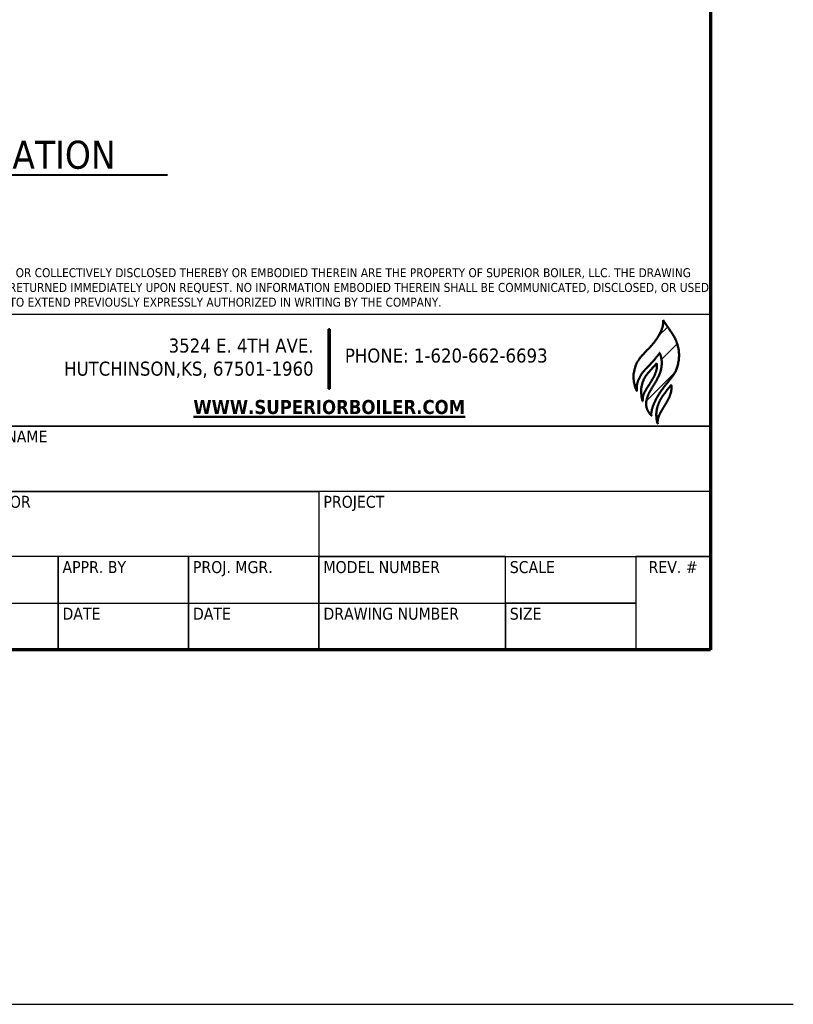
# Model space of a CAD drawing. Header units: inches. Extents: x 36 to 1719, y -84 to 1122.
# Tile 442 of 550: x 1470 to 1719, y -84 to 233. Entities that reach past the tile are written whole.
import ezdxf
from ezdxf.enums import TextEntityAlignment as Align

# ---------------------------------------------------------------- set-up
doc = ezdxf.new("R2010")
doc.units = ezdxf.units.IN
doc.header["$LTSCALE"] = 48
doc.header["$MEASUREMENT"] = 0
for name, color, linetype, lineweight in [('Border (ANSI)', 7, 'Continuous', 70), ('Hatch (ANSI)', 7, 'Continuous', 18), ('Layer 1', 7, 'Continuous', 25), ('Sketch Geometry (ANSI)', 7, 'Continuous', 25), ('Symbol (ANSI)', 7, 'Continuous', 25), ('Title (ANSI)', 7, 'Continuous', 50)]:
    doc.layers.add(name, color=color, linetype=linetype, lineweight=lineweight)
doc.styles.add('Label Text (ANSI)', font='tahomabd.ttf')
doc.styles.add('Note Text (ANSI)', font='tahoma.ttf')
doc.styles.get("Standard").update_dxf_attribs({"font": 'arial.ttf'})
doc.styles.add('Text Style40', font='tahoma.ttf')

# ---------------------------------------------------------------- blocks, each defined once
blk = doc.blocks.new('Borders SUPERIOR BORDER')
at = {"layer": 'Border (ANSI)'}
for p, q in [((35.25, 23.375), (35.25, 0.625)), ((35.25, 0.625), (0.75, 0.625))]:
    blk.add_line(p, q, dxfattribs=at)
blk = doc.blocks.new('Title Blocks SB TITLE-KS')
at = {"layer": 'Hatch (ANSI)'}
h = blk.add_hatch(dxfattribs=at)
h.set_pattern_fill('ANSI31', color=256, style=0)
edge = h.paths.add_edge_path()
edge.add_spline(control_points=[(54.2173, 4.6076), (54.2316, 4.5851), (54.2997, 4.4896), (54.3068, 4.4696), (54.3315, 4.3759), (54.3115, 4.2785), (54.2858, 4.2368), (54.2527, 4.1972), (54.2153, 4.1504), (54.1819, 4.1029), (54.1474, 4.0405), (54.1348, 3.9894), (54.1383, 3.9666)], knot_values=[0, 0, 0, 0, 0, 0.223328, 0.312076, 0.397557, 0.4854, 0.571518, 0.648725, 0.72663, 0.806969, 1, 1, 1, 1, 1], degree=4, periodic=0)
edge.add_spline(control_points=[(54.1383, 3.9666), (54.1313, 3.9752), (54.1253, 3.9822), (54.1043, 4.0131), (54.1001, 4.0586), (54.1165, 4.1126), (54.1407, 4.15), (54.1702, 4.1987), (54.1968, 4.2486), (54.2119, 4.3094), (54.2077, 4.3519), (54.1978, 4.3793), (54.1941, 4.3879)], knot_values=[0, 0, 0, 0, 0, 0.15114, 0.231086, 0.321487, 0.41918, 0.522073, 0.624121, 0.7241, 0.817328, 1, 1, 1, 1, 1], degree=4, periodic=0)
edge.add_spline(control_points=[(54.1941, 4.3879), (54.1925, 4.3856), (54.1905, 4.3826), (54.1903, 4.3822), (54.1773, 4.3651), (54.1797, 4.3686), (54.1434, 4.3244), (54.1255, 4.3062), (54.1025, 4.282), (54.0812, 4.2597), (54.0515, 4.2148), (54.0383, 4.1752), (54.0394, 4.1463), (54.0409, 4.1305)], knot_values=[0, 0, 0, 0, 0, 0.084189, 0.123518, 0.183255, 0.262966, 0.351281, 0.453216, 0.555026, 0.656205, 0.758757, 1, 1, 1, 1, 1], degree=4, periodic=0)
edge.add_spline(control_points=[(54.0409, 4.1305), (54.035, 4.1465), (54.0253, 4.1623), (54.0178, 4.2133), (54.0167, 4.2437), (54.0337, 4.3192), (54.069, 4.365), (54.1004, 4.3974), (54.1827, 4.4787), (54.2138, 4.5533), (54.2173, 4.5707), (54.2173, 4.6076)], knot_values=[0, 0, 0, 0, 0, 0.174503, 0.256986, 0.347347, 0.441708, 0.54982, 0.659603, 0.764027, 1, 1, 1, 1, 1], degree=4, periodic=0)
h = blk.add_hatch(dxfattribs=at)
h.set_pattern_fill('ANSI31', color=256, style=0)
h.paths.add_polyline_path([(51.9829, 4.5475), (51.9829, 4.1475), (51.9729, 4.1475), (51.9729, 4.5475)])
h = blk.add_hatch(dxfattribs=at)
h.set_pattern_fill('ANSI31', color=256, style=0)
edge = h.paths.add_edge_path()
edge.add_spline(control_points=[(54.0803, 4.064), (54.0791, 4.0722), (54.0795, 4.0991), (54.0911, 4.1219), (54.1075, 4.1516), (54.124, 4.1755), (54.1422, 4.2049), (54.1668, 4.2473), (54.1765, 4.2839), (54.1762, 4.303), (54.1732, 4.3182)], knot_values=[0, 0, 0, 0, 0, 0.223391, 0.320399, 0.421522, 0.529587, 0.642294, 0.753344, 1, 1, 1, 1, 1], degree=4, periodic=0)
edge.add_spline(control_points=[(54.1732, 4.3182), (54.1617, 4.3055), (54.1523, 4.2956), (54.1358, 4.2752), (54.0993, 4.2352), (54.0831, 4.2047), (54.0652, 4.1445), (54.0708, 4.1121), (54.0733, 4.0778), (54.0803, 4.064)], knot_values=[0, 0, 0, 0, 0, 0.237455, 0.346725, 0.468881, 0.595268, 0.718537, 1, 1, 1, 1, 1], degree=4, periodic=0)
h = blk.add_hatch(dxfattribs=at)
h.set_pattern_fill('ANSI31', color=256, style=0)
edge = h.paths.add_edge_path()
edge.add_spline(control_points=[(54.1811, 3.9129), (54.1797, 3.9203), (54.1796, 3.9385), (54.1845, 3.9546), (54.195, 3.9806), (54.2157, 4.0167), (54.2329, 4.0428), (54.2534, 4.0796), (54.2674, 4.1093), (54.2775, 4.154), (54.2718, 4.1683), (54.2713, 4.174)], knot_values=[0, 0, 0, 0, 0, 0.182396, 0.269345, 0.36604, 0.473614, 0.586097, 0.697821, 0.802203, 1, 1, 1, 1, 1], degree=4, periodic=0)
edge.add_spline(control_points=[(54.2713, 4.174), (54.2658, 4.1674), (54.2526, 4.1509), (54.2419, 4.137), (54.2198, 4.1069), (54.2098, 4.0939), (54.189, 4.0586), (54.1742, 4.0158), (54.167, 3.9727), (54.1737, 3.9324), (54.1811, 3.9129)], knot_values=[0, 0, 0, 0, 0, 0.204279, 0.290863, 0.384671, 0.48539, 0.591258, 0.706982, 1, 1, 1, 1, 1], degree=4, periodic=0)
at = {"layer": 'Layer 1', "lineweight": 5}
blk.add_open_spline([(54.1136, 4.25), (54.1534, 4.2966), (54.173, 4.3181), (54.1731, 4.318)], degree=3, dxfattribs=at)
at = {"layer": 'Title (ANSI)', "lineweight": 25}
for p, q in [((47.7839, 4.6475), (54.5339, 4.6475)), ((47.7839, 4.6475), (54.5339, 4.6475)), ((54.5339, 4.6475), (54.5339, 2.3975)), ((54.5339, 4.6475), (54.5339, 3.8975)), ((54.5339, 3.8975), (47.7839, 3.8975)), ((49.2839, 3.8975), (54.5339, 3.8975)), ((54.5339, 3.8975), (54.5339, 3.46)), ((54.5339, 3.46), (49.2839, 3.46)), ((49.2839, 3.46), (51.9089, 3.46)), ((51.9089, 3.46), (51.9089, 3.0225)), ((54.5339, 3.46), (51.9089, 3.46)), ((51.9089, 3.46), (51.9089, 3.0225)), ((54.5339, 3.0225), (54.5339, 3.46)), ((51.9089, 3.0225), (49.2839, 3.0225)), ((50.1589, 3.0225), (49.2839, 3.0225)), ((50.1589, 2.71), (50.1589, 3.0225)), ((51.0339, 3.0225), (50.1589, 3.0225)), ((50.1589, 3.0225), (50.1589, 2.71)), ((51.0339, 2.71), (51.0339, 3.0225)), ((51.9089, 3.0225), (51.0339, 3.0225)), ((51.0339, 3.0225), (51.0339, 2.71)), ((51.9089, 3.0225), (54.5339, 3.0225)), ((51.9089, 2.71), (51.9089, 3.0225)), ((53.1589, 3.0225), (51.9089, 3.0225)), ((51.9089, 3.0225), (51.9089, 2.71)), ((53.1589, 2.71), (53.1589, 3.0225)), ((53.1589, 3.0225), (54.0339, 3.0225)), ((53.1589, 2.71), (53.1589, 3.0225)), ((54.5339, 3.0225), (54.0339, 3.0225)), ((54.0339, 3.0225), (54.0339, 2.3975)), ((54.0339, 3.0225), (54.0339, 2.71)), ((54.5339, 2.3975), (54.5339, 3.0225)), ((49.2839, 2.71), (50.1589, 2.71)), ((49.2839, 2.71), (50.1589, 2.71)), ((50.1589, 2.3975), (50.1589, 2.71)), ((50.1589, 2.71), (51.0339, 2.71)), ((50.1589, 2.71), (50.1589, 2.3975)), ((50.1589, 2.71), (51.0339, 2.71)), ((51.0339, 2.3975), (51.0339, 2.71)), ((51.0339, 2.71), (51.9089, 2.71)), ((51.0339, 2.71), (51.0339, 2.3975)), ((51.0339, 2.71), (51.9089, 2.71)), ((51.9089, 2.3975), (51.9089, 2.71)), ((51.9089, 2.71), (53.1589, 2.71)), ((51.9089, 2.71), (51.9089, 2.3975)), ((51.9089, 2.71), (53.1589, 2.71)), ((53.1589, 2.3975), (53.1589, 2.71)), ((53.1589, 2.71), (54.0339, 2.71)), ((53.1589, 2.71), (53.1589, 2.3975)), ((54.0339, 2.71), (53.1589, 2.71)), ((54.0339, 2.71), (54.0339, 2.3975)), ((54.5339, 2.3975), (47.7839, 2.3975)), ((50.1589, 2.3975), (49.2839, 2.3975)), ((51.0339, 2.3975), (50.1589, 2.3975)), ((51.9089, 2.3975), (51.0339, 2.3975)), ((53.1589, 2.3975), (51.9089, 2.3975)), ((54.0339, 2.3975), (53.1589, 2.3975)), ((54.0339, 2.3975), (54.5339, 2.3975))]:
    blk.add_line(p, q, dxfattribs=at)
at = {"layer": 'Title (ANSI)'}
for p, q in [((51.9729, 4.5475), (51.9829, 4.5475)), ((51.9729, 4.1475), (51.9729, 4.5475)), ((51.9829, 4.5475), (51.9829, 4.1475)), ((51.9829, 4.1475), (51.9729, 4.1475))]:
    blk.add_line(p, q, dxfattribs=at)
for points, knots in [([(54.2173, 4.6076), (54.2173, 4.5707), (54.2138, 4.5533), (54.1827, 4.4787), (54.1004, 4.3974), (54.069, 4.365), (54.0337, 4.3192), (54.0167, 4.2437), (54.0178, 4.2133), (54.0253, 4.1623), (54.035, 4.1465), (54.0409, 4.1305)], [0, 0, 0, 0, 0, 0.235973, 0.340397, 0.45018, 0.558292, 0.652653, 0.743014, 0.825497, 1, 1, 1, 1, 1]), ([(54.2173, 4.6076), (54.2316, 4.5851), (54.2997, 4.4896), (54.3068, 4.4696), (54.3315, 4.3759), (54.3115, 4.2785), (54.2858, 4.2368), (54.2527, 4.1972), (54.2153, 4.1504), (54.1819, 4.1029), (54.1474, 4.0405), (54.1348, 3.9894), (54.1383, 3.9666)], [0, 0, 0, 0, 0, 0.223328, 0.312076, 0.397557, 0.4854, 0.571518, 0.648725, 0.72663, 0.806969, 1, 1, 1, 1, 1]), ([(54.0409, 4.1305), (54.0394, 4.1463), (54.0383, 4.1752), (54.0515, 4.2148), (54.0812, 4.2597), (54.1025, 4.282), (54.1255, 4.3062), (54.1434, 4.3244), (54.1797, 4.3686), (54.1773, 4.3651), (54.1903, 4.3822), (54.1905, 4.3826), (54.1925, 4.3856), (54.1941, 4.3879)], [0, 0, 0, 0, 0, 0.241243, 0.343795, 0.444974, 0.546784, 0.648719, 0.737034, 0.816745, 0.876482, 0.915811, 1, 1, 1, 1, 1]), ([(54.1383, 3.9666), (54.1313, 3.9752), (54.1253, 3.9822), (54.1043, 4.0131), (54.1001, 4.0586), (54.1165, 4.1126), (54.1407, 4.15), (54.1702, 4.1987), (54.1968, 4.2486), (54.2119, 4.3094), (54.2077, 4.3519), (54.1978, 4.3793), (54.1941, 4.3879)], [0, 0, 0, 0, 0, 0.15114, 0.231086, 0.321487, 0.41918, 0.522073, 0.624121, 0.7241, 0.817328, 1, 1, 1, 1, 1]), ([(54.1732, 4.3182), (54.1617, 4.3055), (54.1523, 4.2956), (54.1358, 4.2752), (54.0993, 4.2352), (54.0831, 4.2047), (54.0652, 4.1445), (54.0708, 4.1121), (54.0733, 4.0778), (54.0803, 4.064)], [0, 0, 0, 0, 0, 0.237455, 0.346725, 0.468881, 0.595268, 0.718537, 1, 1, 1, 1, 1]), ([(54.0803, 4.064), (54.0791, 4.0722), (54.0795, 4.0991), (54.0911, 4.1219), (54.1075, 4.1516), (54.124, 4.1755), (54.1422, 4.2049), (54.1668, 4.2473), (54.1765, 4.2839), (54.1762, 4.303), (54.1732, 4.3182)], [0, 0, 0, 0, 0, 0.223391, 0.320399, 0.421522, 0.529587, 0.642294, 0.753344, 1, 1, 1, 1, 1]), ([(54.2713, 4.174), (54.2658, 4.1674), (54.2526, 4.1509), (54.2419, 4.137), (54.2198, 4.1069), (54.2098, 4.0939), (54.189, 4.0586), (54.1742, 4.0158), (54.167, 3.9727), (54.1737, 3.9324), (54.1811, 3.9129)], [0, 0, 0, 0, 0, 0.204279, 0.290863, 0.384671, 0.48539, 0.591258, 0.706982, 1, 1, 1, 1, 1]), ([(54.1811, 3.9129), (54.1797, 3.9203), (54.1796, 3.9385), (54.1845, 3.9546), (54.195, 3.9806), (54.2157, 4.0167), (54.2329, 4.0428), (54.2534, 4.0796), (54.2674, 4.1093), (54.2775, 4.154), (54.2718, 4.1683), (54.2713, 4.174)], [0, 0, 0, 0, 0, 0.182396, 0.269345, 0.36604, 0.473614, 0.586097, 0.697821, 0.802203, 1, 1, 1, 1, 1])]:
    blk.add_open_spline(points, degree=4, knots=knots, dxfattribs=at)
at = {"layer": 'Title (ANSI)', "style": 'Text Style40'}
for s, p in [('DRAWING NAME', (49.3139, 3.8675)), ('CONTRACTOR', (49.3139, 3.43)), ('PROJECT', (51.9389, 3.43)), ('APPR. BY', (50.1889, 2.9925)), ('PROJ. MGR.', (51.0639, 2.9925)), ('MODEL NUMBER', (51.9389, 2.9925)), ('SCALE', (53.1889, 2.9925)), ('DATE', (50.1889, 2.68)), ('DATE', (51.0639, 2.68)), ('DRAWING NUMBER', (51.9389, 2.68)), ('SIZE', (53.1889, 2.68))]:
    blk.add_text(s, height=0.08, dxfattribs=at).set_placement(p, align=Align.TOP_LEFT)
blk.add_text('REV. #', height=0.08, dxfattribs=at).set_placement((54.2839, 2.9925), align=Align.TOP_CENTER)
at = {"layer": 'Title (ANSI)', "line_spacing_factor": 0.987884, "style": 'Note Text (ANSI)'}
for s, insert, char_height, width, attachment_point in [('\\fTahoma|b0|i0;{\\H0.0600;NOTICE: THIS DRAWING AND ALL FEATURES SEPARATELY OR COLLECTIVELY DISCLOSED THEREBY OR EMBODIED THEREIN ARE THE PROPERTY OF SUPERIOR BOILER, LLC. THE DRAWING SHALL NOT BE REPRODUCED OR COPIED, AND MUST BE RETURNED IMMEDIATELY UPON REQUEST. NO INFORMATION EMBODIED THEREIN SHALL BE COMMUNICATED, DISCLOSED, OR USED IN ANY MANNER, IN WHOLE OR IN PART EXCEPT AS AND TO EXTEND PREVIOUSLY EXPRESSLY AUTHORIZED IN WRITING BY THE COMPANY.}', (47.8139, 4.6886), 0.06, 6.700989, 7), ('\\fTahoma|b0|i0;{\\H0.0940;3524 E. 4TH AVE.\\P}\\fTahoma|b0|i0;{\\H0.0940;HUTCHINSON,KS, 67501-1960}', (51.8729, 4.3525), 0.094, 1.956484, 6)]:
    blk.add_mtext(s, dxfattribs=dict(at, insert=insert, char_height=char_height, width=width, attachment_point=attachment_point))
at = {"layer": 'Title (ANSI)', "char_height": 0.094, "style": 'Note Text (ANSI)'}
for s, insert, width, attachment_point in [('\\fTahoma|b0|i0;{\\H0.0940;PHONE: 1-620-662-6693}', (52.0829, 4.4175), 1.559387, 1), ('\\fTahoma|b1|i0;{\\H0.0940;\\LWWW.SUPERIORBOILER.COM}', (51.9779, 4.0725), 1.970267, 2)]:
    blk.add_mtext(s, dxfattribs=dict(at, insert=insert, width=width, attachment_point=attachment_point))
at = {"layer": 'Title (ANSI)', "lineweight": 30, "flags": 63}
for tag, p in [('REV._1_#', (41.2839, 4.3662)), ('REV_#1_DATE', (46.0339, 4.3662)), ('REV_#1_DRAWN', (46.5339, 4.3662)), ('REV_#1_APPR', (47.0339, 4.3662)), ('REV_#1_P.M.', (47.5339, 4.3662)), ('REV._2__#', (41.2839, 4.1787)), ('REV_#2_DATE', (46.0339, 4.1787)), ('REV_#2_DRAWN', (46.5339, 4.1787)), ('REV_#2_APPR', (47.0339, 4.1787)), ('REV_#2_P.M.', (47.5339, 4.1787)), ('REV._3_#', (41.2839, 3.9912)), ('REV_#3_DATE', (46.0339, 3.9912)), ('REV_#3_DRAWN', (46.5339, 3.9912)), ('REV_#3_APPR', (47.0339, 3.9912)), ('REV_#3_P.M.', (47.5339, 3.9912)), ('REV._4_#', (41.2839, 3.8037)), ('REV_#4_DATE', (46.0339, 3.8037)), ('REV_#4_DRAWN', (46.5339, 3.8037)), ('REV_#4_APPR', (47.0339, 3.8037)), ('REV_#4_P.M.', (47.5339, 3.8037)), ('REV._5_#', (41.2839, 3.6162)), ('REV_#5_DATE', (46.0339, 3.6162)), ('REV_#5_DRAWN', (46.5339, 3.6162)), ('REV_#5_APPR', (47.0339, 3.6162)), ('REV_#5_P.M.', (47.5339, 3.6162)), ('REV._6_#', (41.2839, 3.4287)), ('REV_#6_DATE', (46.0339, 3.4287)), ('REV_#6_DRAWN', (46.5339, 3.4287)), ('REV_#6_APPR', (47.0339, 3.4287)), ('REV_#6_P.M.', (47.5339, 3.4287))]:
    blk.add_attdef(tag, text='', height=0.08, dxfattribs=at).set_placement(p, align=Align.MIDDLE_CENTER)
for tag, p in [('REVISION_#1_DESCRIPTION', (41.5639, 4.3662)), ('REVISION_#2_DESCRIPTION', (41.5639, 4.1787)), ('REVISION_#3_DESCRIPTION', (41.5639, 3.9912)), ('REVISION_#4_DESCRIPTION', (41.5639, 3.8037)), ('REVISION_#5_DESCRIPTION', (41.5639, 3.6162)), ('REVISION_#6_DESCRIPTION', (41.5639, 3.4287))]:
    blk.add_attdef(tag, text='', height=0.08, dxfattribs=at).set_placement(p, align=Align.MIDDLE_LEFT)
for tag, height, p in [('DRAWING_NAME', 0.125, (51.9089, 3.68)), ('DRAWING_REV_#', 0.188, (54.2839, 2.7925))]:
    blk.add_attdef(tag, text='', height=height, dxfattribs=at).set_placement(p, align=Align.TOP_CENTER)
for tag, height, p in [('CONTRACTOR', 0.125, (49.3139, 3.2425)), ('PROJECT', 0.125, (51.9389, 3.2425)), ('SCALE', 0.1, (53.1889, 2.8675)), ('DRAWN_BY_DATE', 0.1, (49.3139, 2.555)), ('DRAWN_BY_INITIAL', 0.1, (49.3139, 2.8675)), ('MODEL_NUMBER', 0.1, (51.9389, 2.8675)), ('APPROVED_BY_INITIAL', 0.1, (50.1889, 2.8675)), ('PROJECT_MANAGER_INITIAL', 0.1, (51.0639, 2.8675)), ('APPROVED_BY_DATE', 0.1, (50.1889, 2.555)), ('PROJECT_MANAGER_DATE', 0.1, (51.0639, 2.555)), ('DRAWING_NUMBER', 0.1, (51.9389, 2.555)), ('SIZE', 0.1, (53.1889, 2.555))]:
    blk.add_attdef(tag, text='', height=height, dxfattribs=at).set_placement(p, align=Align.TOP_LEFT)

msp = doc.modelspace()

# ---------------------------------------------------------------- linework, layer by layer
at = {"layer": 'Sketch Geometry (ANSI)'}
msp.add_line((202.25414, -84.04305), (1718.69797, -84.04305), dxfattribs=at)
at = {"layer": 'Symbol (ANSI)', "lineweight": 40}
msp.add_line((1407.51436, 182.79116), (1517.25761, 182.79116), dxfattribs=at)

# ---------------------------------------------------------------- block references
at = {"xscale": 48, "yscale": 48, "zscale": 48}
for name, p in [('Borders SUPERIOR BORDER', (0, 0)), ('Title Blocks SB TITLE-KS', (-925.62861, -85.07969))]:
    msp.add_blockref(name, p, dxfattribs=at)

# ---------------------------------------------------------------- texts
at = {"layer": 'Symbol (ANSI)', "insert": (1408.43842, 184.63143), "char_height": 9.0239998, "attachment_point": 7, "style": 'Label Text (ANSI)'}
msp.add_mtext('REAR ELEVATION', dxfattribs=at)

doc.saveas('drawing.dxf')
